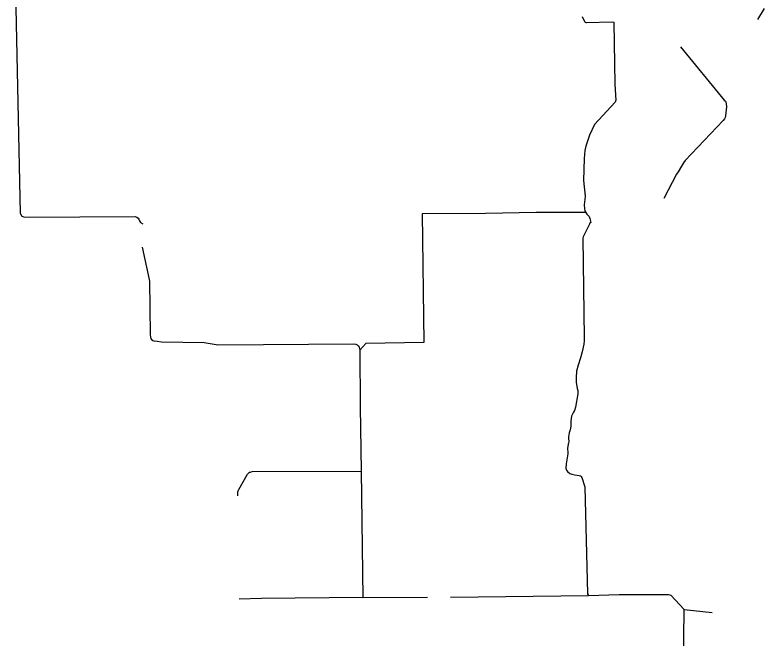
# Model space of a CAD drawing. Extents: x -939622 to -934245, y 1383184 to 1385301.
# Drawn here: x -936271.61 to -936225.08, y 1384044.14 to 1384082.85 of the extents above; entities that cross this region are included whole.
import ezdxf

# ---------------------------------------------------------------- set-up
doc = ezdxf.new("R2010")
doc.units = 0
doc.layers.add('20', color=7, linetype='Continuous')
doc.layers.add('35', color=7, linetype='Continuous')

msp = doc.modelspace()

# ---------------------------------------------------------------- linework, layer by layer
at = {"layer": '20'}
msp.add_line((-936225.077, 1384083.251), (-936225.481, 1384082.57), dxfattribs=at)
at = {"layer": '35'}
for points in [[(-936271.528, 1384086.472), (-936271.555, 1384086.427), (-936271.604, 1384086.3), (-936271.608, 1384086.247), (-936271.306, 1384071.502)], [(-936236.378, 1384082.753), (-936236.222, 1384082.435), (-936236.194, 1384082.403), (-936236.154, 1384082.379), (-936236.108, 1384082.373), (-936234.51, 1384082.42), (-936234.423, 1384082.413), (-936234.398, 1384082.403), (-936234.335, 1384078.529), (-936234.282, 1384077.549), (-936234.32, 1384077.438), (-936235.602, 1384076.046), (-936235.925, 1384075.378), (-936236.146, 1384074.694), (-936236.218, 1384074.424), (-936236.248, 1384073.927), (-936236.282, 1384072.562)], [(-936230.275, 1384080.866), (-936227.544, 1384077.562), (-936227.477, 1384077.489), (-936227.446, 1384077.425), (-936227.422, 1384077.323), (-936227.414, 1384077.141), (-936227.475, 1384076.574), (-936227.496, 1384076.476), (-936227.533, 1384076.4), (-936227.618, 1384076.299), (-936229.984, 1384073.812), (-936230.078, 1384073.67), (-936230.197, 1384073.45), (-936230.415, 1384073.11), (-936230.523, 1384072.957), (-936231.305, 1384071.456)], [(-936236.282, 1384072.562), (-936236.188, 1384071.595), (-936236.201, 1384071.375), (-936236.246, 1384071.054), (-936236.238, 1384070.809), (-936236.208, 1384070.685), (-936236.152, 1384070.576), (-936236.087, 1384070.47), (-936236.056, 1384070.45), (-936236.013, 1384070.406), (-936235.947, 1384070.318), (-936235.888, 1384070.212), (-936235.827, 1384069.962), (-936235.888, 1384069.912), (-936235.925, 1384069.855), (-936236.307, 1384069.06), (-936236.338, 1384068.973), (-936236.242, 1384062.793), (-936236.251, 1384062.603), (-936236.275, 1384062.398), (-936236.369, 1384061.917), (-936236.469, 1384061.556), (-936236.631, 1384061.089), (-936236.726, 1384060.723), (-936236.755, 1384060.323), (-936236.739, 1384060.041), (-936236.675, 1384059.636), (-936236.645, 1384059.514), (-936236.653, 1384059.303), (-936236.779, 1384058.484), (-936236.857, 1384058.274), (-936236.911, 1384058.18), (-936237.028, 1384057.911), (-936237.068, 1384057.626), (-936237.081, 1384057.307), (-936237.121, 1384057.074), (-936237.188, 1384056.883), (-936237.229, 1384056.646), (-936237.232, 1384056.558), (-936237.206, 1384056.317), (-936237.221, 1384056.249), (-936237.249, 1384056.181), (-936237.289, 1384055.914), (-936237.289, 1384055.861), (-936237.269, 1384055.699), (-936237.268, 1384055.578), (-936237.332, 1384055.218), (-936237.369, 1384054.965), (-936237.384, 1384054.695), (-936237.342, 1384054.573), (-936237.287, 1384054.491), (-936237.139, 1384054.364), (-936237.022, 1384054.32), (-936236.825, 1384054.269), (-936236.554, 1384054.237), (-936236.472, 1384054.217), (-936236.428, 1384054.178), (-936236.387, 1384054.1), (-936236.211, 1384053.526), (-936236.042, 1384046.884), (-936235.989, 1384046.773)], [(-936271.306, 1384071.502), (-936271.28, 1384070.531), (-936271.264, 1384070.484), (-936271.181, 1384070.357), (-936271.124, 1384070.32), (-936271.022, 1384070.279), (-936264.135, 1384070.323), (-936264.044, 1384070.281), (-936263.961, 1384070.226), (-936263.907, 1384070.154), (-936263.87, 1384070.057), (-936263.809, 1384069.948), (-936263.673, 1384069.864)], [(-936246.307, 1384070.498), (-936246.21, 1384062.493), (-936249.816, 1384062.441), (-936250.179, 1384062.021)], [(-936236.152, 1384070.576), (-936239.228, 1384070.581), (-936242.378, 1384070.52), (-936246.307, 1384070.498)], [(-936263.716, 1384068.419), (-936263.272, 1384066.412), (-936263.259, 1384066.312), (-936263.215, 1384062.99), (-936263.19, 1384062.837), (-936263.164, 1384062.742), (-936263.125, 1384062.678), (-936263.052, 1384062.624), (-936262.977, 1384062.601), (-936262.775, 1384062.572), (-936262.507, 1384062.549), (-936259.857, 1384062.497), (-936258.98, 1384062.362), (-936250.557, 1384062.426), (-936250.428, 1384062.387), (-936250.349, 1384062.346), (-936250.296, 1384062.3), (-936250.224, 1384062.2), (-936250.198, 1384062.117), (-936250.179, 1384062.021), (-936250.157, 1384058.509), (-936250.095, 1384054.502), (-936249.991, 1384046.657), (-936245.976, 1384046.668)], [(-936257.769, 1384052.974), (-936257.759, 1384053.22), (-936257.745, 1384053.29), (-936257.712, 1384053.365), (-936257.163, 1384054.327), (-936257.088, 1384054.409), (-936257.037, 1384054.438), (-936256.979, 1384054.446), (-936256.884, 1384054.473), (-936250.095, 1384054.502)], [(-936249.991, 1384046.657), (-936256.288, 1384046.593), (-936257.683, 1384046.541)], [(-936244.557, 1384046.682), (-936235.989, 1384046.773), (-936234.069, 1384046.831), (-936231.016, 1384046.842), (-936230.919, 1384046.824), (-936230.861, 1384046.789), (-936230.041, 1384045.914)], [(-936245.96, 1384038.814), (-936241.985, 1384038.764), (-936234.03, 1384038.865), (-936230.123, 1384038.894), (-936230.041, 1384045.914), (-936228.302, 1384045.727)]]:
    msp.add_lwpolyline(points, dxfattribs=at)

doc.saveas('drawing.dxf')
